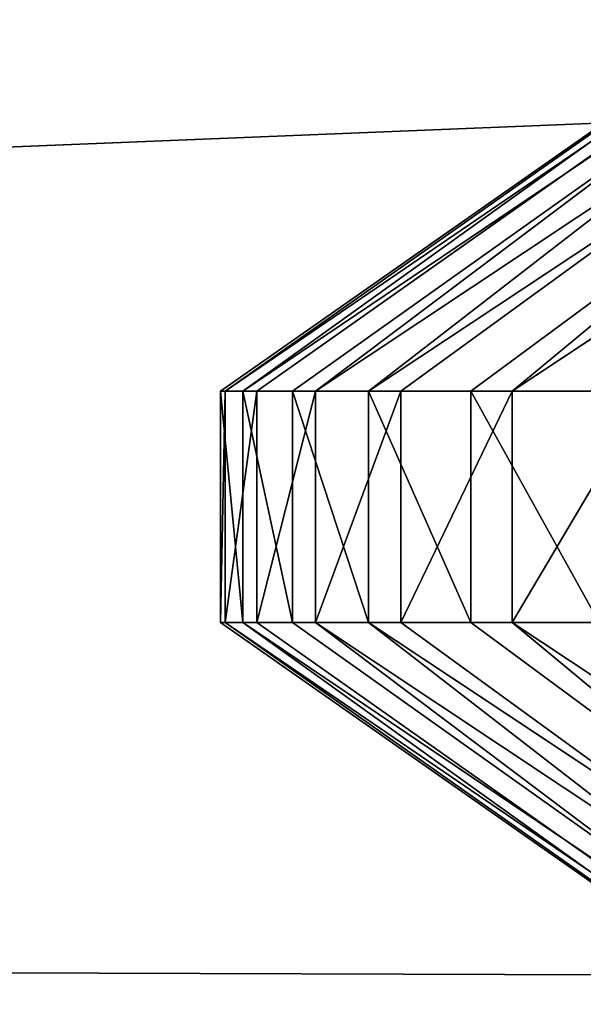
# Model space of a CAD drawing. Extents: x 322 to 502, y 0 to 111.
# Tile 435 of 656: x 357.6 to 357.833, y 89.698 to 90.104. Entities that reach past the tile are written whole.
import ezdxf

# ---------------------------------------------------------------- set-up
doc = ezdxf.new("R2010")
doc.units = 0
doc.header["$LTSCALE"] = 25.4
doc.layers.get('0').update_dxf_attribs({"color": 13, "linetype": 'CONTINUOUS'})

# ---------------------------------------------------------------- blocks, each defined once
blk = doc.blocks.new('MONO-II-GOLD-7766-7774_ST0')
at = {"color": 7}
for p in [(26.60713, 63.90812, 42.50929), (26.60713, 63.90812, 42.50929), (27.25498, 63.35337, 42.2059), (27.25498, 63.35337, 42.2059)]:
    blk.add_line(p, (27.20392, 64.64211, 27.69402), dxfattribs=at)
at = {"color": 250}
for p, q in [((26.99135, 26.88473, 35.71523), (26.99135, 26.74481, 35.66238)), ((27.08684, 26.88473, 35.71523), (26.99135, 26.74481, 35.66238)), ((26.99135, 26.88473, 35.71523), (26.99135, 26.74481, 35.66238)), ((27.08684, 26.88473, 35.71523), (26.99135, 26.74481, 35.66238)), ((27.08684, 26.88473, 35.71523), (27.08684, 26.74481, 35.66238)), ((27.08684, 26.88473, 35.71523), (27.08684, 26.74481, 35.66238)), ((26.99135, 26.74481, 35.66238), (26.71827, 26.62076, 36.03213)), ((26.99135, 26.74481, 35.66238), (26.71827, 26.62076, 36.03213)), ((26.99135, 26.74481, 35.66238), (26.99135, 26.60134, 35.62014)), ((27.08684, 26.74481, 35.66238), (26.99135, 26.74481, 35.66238)), ((27.08684, 26.74481, 35.66238), (26.99135, 26.74481, 35.66238)), ((27.08684, 26.74481, 35.66238), (26.99135, 26.60134, 35.62014)), ((26.99135, 26.74481, 35.66238), (26.99135, 26.60134, 35.62014)), ((27.08684, 26.74481, 35.66238), (26.99135, 26.60134, 35.62014)), ((27.08684, 26.74481, 35.66238), (27.08684, 26.60134, 35.62014)), ((27.08684, 26.74481, 35.66238), (27.08684, 26.60134, 35.62014)), ((27.08684, 26.74481, 35.66238), (27.35992, 26.62076, 36.03213)), ((27.08684, 26.74481, 35.66238), (27.35992, 26.62076, 36.03213)), ((26.99135, 26.60134, 35.62014), (26.71827, 26.62076, 36.03213)), ((26.99135, 26.60134, 35.62014), (26.71827, 26.62076, 36.03213)), ((27.08684, 26.60134, 35.62014), (27.35992, 26.62076, 36.03213)), ((27.08684, 26.60134, 35.62014), (27.35992, 26.62076, 36.03213)), ((26.99135, 26.60134, 35.62014), (26.71827, 26.38754, 35.97285)), ((26.99135, 26.60134, 35.62014), (26.71827, 26.38754, 35.97285)), ((26.99135, 26.60134, 35.62014), (26.99135, 26.4551, 35.58875)), ((27.08684, 26.60134, 35.62014), (26.99135, 26.60134, 35.62014)), ((27.08684, 26.60134, 35.62014), (26.99135, 26.60134, 35.62014)), ((27.08684, 26.60134, 35.62014), (26.99135, 26.4551, 35.58875)), ((26.99135, 26.60134, 35.62014), (26.99135, 26.4551, 35.58875)), ((27.08684, 26.60134, 35.62014), (26.99135, 26.4551, 35.58875)), ((27.08684, 26.60134, 35.62014), (27.08684, 26.4551, 35.58875)), ((27.08684, 26.60134, 35.62014), (27.08684, 26.4551, 35.58875)), ((27.08684, 26.60134, 35.62014), (27.35992, 26.38754, 35.97285)), ((27.08684, 26.60134, 35.62014), (27.35992, 26.38754, 35.97285)), ((26.99135, 26.4551, 35.58875), (26.71827, 26.38754, 35.97285)), ((26.99135, 26.4551, 35.58875), (26.71827, 26.38754, 35.97285)), ((26.99135, 26.4551, 35.58875), (26.99135, 26.30693, 35.56836)), ((27.08684, 26.4551, 35.58875), (26.99135, 26.4551, 35.58875)), ((27.08684, 26.4551, 35.58875), (26.99135, 26.4551, 35.58875)), ((27.08684, 26.4551, 35.58875), (26.99135, 26.30693, 35.56836)), ((26.99135, 26.4551, 35.58875), (26.99135, 26.30693, 35.56836)), ((27.08684, 26.4551, 35.58875), (26.99135, 26.30693, 35.56836)), ((27.08684, 26.4551, 35.58875), (27.08684, 26.30693, 35.56836)), ((27.08684, 26.4551, 35.58875), (27.08684, 26.30693, 35.56836)), ((27.08684, 26.4551, 35.58875), (27.35992, 26.38754, 35.97285)), ((27.08684, 26.4551, 35.58875), (27.35992, 26.38754, 35.97285)), ((26.99135, 26.30693, 35.56836), (26.71827, 26.38754, 35.97285)), ((26.99135, 26.30693, 35.56836), (26.71827, 26.38754, 35.97285)), ((27.08684, 26.30693, 35.56836), (27.35992, 26.38754, 35.97285)), ((27.08684, 26.30693, 35.56836), (27.35992, 26.38754, 35.97285)), ((26.99135, 26.30693, 35.56836), (26.71827, 26.1481, 35.94899)), ((26.99135, 26.30693, 35.56836), (26.71827, 26.1481, 35.94899)), ((26.99135, 26.30693, 35.56836), (26.99135, 26.15766, 35.55911)), ((27.08684, 26.30693, 35.56836), (26.99135, 26.30693, 35.56836)), ((27.08684, 26.30693, 35.56836), (26.99135, 26.30693, 35.56836)), ((27.08684, 26.30693, 35.56836), (26.99135, 26.15766, 35.55911)), ((26.99135, 26.30693, 35.56836), (26.99135, 26.15766, 35.55911)), ((27.08684, 26.30693, 35.56836), (26.99135, 26.15766, 35.55911)), ((27.08684, 26.30693, 35.56836), (27.08684, 26.15766, 35.55911)), ((27.08684, 26.30693, 35.56836), (27.08684, 26.15766, 35.55911)), ((27.08684, 26.30693, 35.56836), (27.35992, 26.1481, 35.94899)), ((27.08684, 26.30693, 35.56836), (27.35992, 26.1481, 35.94899)), ((26.99135, 26.15766, 35.55911), (26.71827, 26.1481, 35.94899)), ((26.99135, 26.15766, 35.55911), (26.71827, 26.1481, 35.94899)), ((26.99135, 26.15766, 35.55911), (26.99135, 26.0081, 35.56104)), ((27.08684, 26.15766, 35.55911), (26.99135, 26.15766, 35.55911)), ((27.08684, 26.15766, 35.55911), (26.99135, 26.15766, 35.55911)), ((27.08684, 26.15766, 35.55911), (26.99135, 26.0081, 35.56104)), ((26.99135, 26.15766, 35.55911), (26.99135, 26.0081, 35.56104)), ((27.08684, 26.15766, 35.55911), (26.99135, 26.0081, 35.56104)), ((27.08684, 26.15766, 35.55911), (27.08684, 26.0081, 35.56104)), ((27.08684, 26.15766, 35.55911), (27.08684, 26.0081, 35.56104)), ((27.08684, 26.15766, 35.55911), (27.35992, 26.1481, 35.94899)), ((27.08684, 26.15766, 35.55911), (27.35992, 26.1481, 35.94899)), ((26.99135, 26.0081, 35.56104), (26.71827, 26.1481, 35.94899)), ((26.99135, 26.0081, 35.56104), (26.71827, 26.1481, 35.94899)), ((27.08684, 26.0081, 35.56104), (27.35992, 26.1481, 35.94899)), ((27.08684, 26.0081, 35.56104), (27.35992, 26.1481, 35.94899)), ((26.99135, 26.0081, 35.56104), (26.71827, 25.90777, 35.96109)), ((26.99135, 26.0081, 35.56104), (26.71827, 25.90777, 35.96109)), ((26.99135, 26.0081, 35.56104), (26.99135, 25.85911, 35.57414)), ((27.08684, 26.0081, 35.56104), (26.99135, 26.0081, 35.56104)), ((27.08684, 26.0081, 35.56104), (26.99135, 26.0081, 35.56104)), ((27.08684, 26.0081, 35.56104), (26.99135, 25.85911, 35.57414)), ((26.99135, 26.0081, 35.56104), (26.99135, 25.85911, 35.57414)), ((27.08684, 26.0081, 35.56104), (26.99135, 25.85911, 35.57414)), ((27.08684, 26.0081, 35.56104), (27.08684, 25.85911, 35.57414)), ((27.08684, 26.0081, 35.56104), (27.08684, 25.85911, 35.57414)), ((27.08684, 26.0081, 35.56104), (27.35992, 25.90777, 35.96109)), ((27.08684, 26.0081, 35.56104), (27.35992, 25.90777, 35.96109)), ((26.99135, 25.85911, 35.57414), (26.71827, 25.90777, 35.96109)), ((26.99135, 25.85911, 35.57414), (26.71827, 25.90777, 35.96109)), ((26.99135, 25.71152, 35.59834), (26.71827, 25.90777, 35.96109)), ((26.99135, 25.71152, 35.59834), (26.71827, 25.90777, 35.96109)), ((27.08684, 25.71152, 35.59834), (27.35992, 25.90777, 35.96109)), ((27.08684, 25.85911, 35.57414), (27.35992, 25.90777, 35.96109)), ((27.08684, 25.71152, 35.59834), (27.35992, 25.90777, 35.96109)), ((27.08684, 25.85911, 35.57414), (27.35992, 25.90777, 35.96109)), ((26.99135, 25.85911, 35.57414), (26.99135, 25.71152, 35.59834)), ((27.08684, 25.85911, 35.57414), (26.99135, 25.85911, 35.57414)), ((27.08684, 25.85911, 35.57414), (26.99135, 25.85911, 35.57414)), ((27.08684, 25.85911, 35.57414), (26.99135, 25.71152, 35.59834)), ((26.99135, 25.85911, 35.57414), (26.99135, 25.71152, 35.59834)), ((27.08684, 25.85911, 35.57414), (26.99135, 25.71152, 35.59834)), ((27.08684, 25.85911, 35.57414), (27.08684, 25.71152, 35.59834)), ((27.08684, 25.85911, 35.57414), (27.08684, 25.71152, 35.59834)), ((26.99135, 25.71152, 35.59834), (26.71827, 25.67193, 36.00887)), ((26.99135, 25.71152, 35.59834), (26.71827, 25.67193, 36.00887)), ((26.99135, 25.71152, 35.59834), (26.99135, 25.56614, 35.63349)), ((27.08684, 25.71152, 35.59834), (26.99135, 25.71152, 35.59834)), ((27.08684, 25.71152, 35.59834), (26.99135, 25.71152, 35.59834)), ((27.08684, 25.71152, 35.59834), (26.99135, 25.56614, 35.63349)), ((26.99135, 25.71152, 35.59834), (26.99135, 25.56614, 35.63349)), ((27.08684, 25.71152, 35.59834), (26.99135, 25.56614, 35.63349)), ((27.08684, 25.71152, 35.59834), (27.08684, 25.56614, 35.63349)), ((27.08684, 25.71152, 35.59834), (27.08684, 25.56614, 35.63349)), ((27.08684, 25.71152, 35.59834), (27.35992, 25.67193, 36.00887)), ((27.08684, 25.71152, 35.59834), (27.35992, 25.67193, 36.00887)), ((26.99135, 25.56614, 35.63349), (26.71827, 25.67193, 36.00887)), ((26.99135, 25.56614, 35.63349), (26.71827, 25.67193, 36.00887)), ((26.99135, 25.42381, 35.67942), (26.71827, 25.67193, 36.00887)), ((26.99135, 25.42381, 35.67942), (26.71827, 25.67193, 36.00887)), ((27.08684, 25.42381, 35.67942), (27.35992, 25.67193, 36.00887)), ((27.08684, 25.56614, 35.63349), (27.35992, 25.67193, 36.00887)), ((27.08684, 25.42381, 35.67942), (27.35992, 25.67193, 36.00887)), ((27.08684, 25.56614, 35.63349), (27.35992, 25.67193, 36.00887)), ((26.99135, 25.56614, 35.63349), (26.99135, 25.42381, 35.67942)), ((27.08684, 25.56614, 35.63349), (26.99135, 25.56614, 35.63349)), ((27.08684, 25.56614, 35.63349), (26.99135, 25.56614, 35.63349)), ((27.08684, 25.56614, 35.63349), (26.99135, 25.42381, 35.67942)), ((26.99135, 25.56614, 35.63349), (26.99135, 25.42381, 35.67942)), ((27.08684, 25.56614, 35.63349), (26.99135, 25.42381, 35.67942)), ((27.08684, 25.56614, 35.63349), (27.08684, 25.42381, 35.67942)), ((27.08684, 25.56614, 35.63349), (27.08684, 25.42381, 35.67942)), ((26.99135, 25.42381, 35.67942), (26.71827, 25.44585, 36.09127)), ((26.99135, 25.42381, 35.67942), (26.71827, 25.44585, 36.09127)), ((27.08684, 25.42381, 35.67942), (27.35992, 25.44585, 36.09127)), ((27.08684, 25.42381, 35.67942), (27.35992, 25.44585, 36.09127)), ((26.99135, 25.42381, 35.67942), (26.99135, 25.2853, 35.73585)), ((27.08684, 25.42381, 35.67942), (26.99135, 25.42381, 35.67942)), ((27.08684, 25.42381, 35.67942), (26.99135, 25.42381, 35.67942)), ((27.08684, 25.42381, 35.67942), (26.99135, 25.2853, 35.73585)), ((26.99135, 25.42381, 35.67942), (26.99135, 25.2853, 35.73585)), ((27.08684, 25.42381, 35.67942), (26.99135, 25.2853, 35.73585)), ((27.08684, 25.42381, 35.67942), (27.08684, 25.2853, 35.73585)), ((27.08684, 25.42381, 35.67942), (27.08684, 25.2853, 35.73585))]:
    blk.add_line(p, q, dxfattribs=at)
at = {"color": 7}
mesh = blk.add_polyface(dxfattribs=at)
corners = [(76.09205, 157.25012, 40.50935), (6.39386, 79.17375, 31.83307), (6.01198, 79.17375, 35.82961)]
mesh.append_faces([[corners[k] for k in face] for face in [(0, 1, 2)]], dxfattribs={"color": 7})
mesh = blk.add_polyface(dxfattribs=at)
corners = [(76.09205, 157.25012, 40.50935), (76.33726, 157.20102, 38.51627), (6.39386, 79.17375, 31.83307)]
mesh.append_faces([[corners[k] for k in face] for face in [(0, 1, 2)]], dxfattribs={"color": 7})
mesh = blk.add_polyface(dxfattribs=at)
corners = [(76.33726, 157.20102, 38.51627), (77.14748, 156.80986, 34.60364), (6.39386, 79.17375, 31.83307)]
mesh.append_faces([[corners[k] for k in face] for face in [(0, 1, 2)]], dxfattribs={"color": 7})
mesh = blk.add_polyface(dxfattribs=at)
corners = [(59.39471, 136.38133, 38.9139), (7.1045, 78.02478, 37.81024), (7.25827, 78.2191, 33.93218)]
mesh.append_faces([[corners[k] for k in face] for face in [(0, 1, 2)]], dxfattribs={"color": 7})
mesh = blk.add_polyface(dxfattribs=at)
corners = [(59.39471, 136.38133, 38.9139), (7.25827, 78.2191, 33.93218), (59.97813, 136.18701, 35.0769)]
mesh.append_faces([[corners[k] for k in face] for face in [(0, 1, 2)]], dxfattribs={"color": 7})
mesh = blk.add_polyface(dxfattribs=at)
corners = [(34.70285, 52.79096, 43.58644), (7.8477, 77.44234, 36.83221), (7.99802, 77.54994, 34.00287)]
mesh.append_faces([[corners[k] for k in face] for face in [(0, 1, 2)]], dxfattribs={"color": 7})
mesh = blk.add_polyface(dxfattribs=at)
corners = [(34.70285, 52.79096, 43.58644), (7.99802, 77.54994, 34.00287), (8.38622, 77.44234, 31.19625)]
mesh.append_faces([[corners[k] for k in face] for face in [(0, 1, 2)]], dxfattribs={"color": 7})
mesh = blk.add_polyface(dxfattribs=at)
corners = [(34.70285, 52.79096, 43.58644), (8.38622, 77.44234, 31.19625), (9.00732, 77.12095, 28.44847)]
mesh.append_faces([[corners[k] for k in face] for face in [(0, 1, 2)]], dxfattribs={"color": 7})
mesh = blk.add_polyface(dxfattribs=at)
corners = [(34.70285, 52.79096, 43.58644), (9.00732, 77.12095, 28.44847), (9.85332, 76.58989, 25.79486)]
mesh.append_faces([[corners[k] for k in face] for face in [(0, 1, 2)]], dxfattribs={"color": 7})
mesh = blk.add_polyface(dxfattribs=at)
corners = [(34.70285, 52.79096, 43.58644), (9.85332, 76.58989, 25.79486), (36.03451, 52.79096, 29.64991)]
mesh.append_faces([[corners[k] for k in face] for face in [(0, 1, 2)]], dxfattribs={"color": 7})
mesh = blk.add_polyface(dxfattribs=at)
corners = [(26.60713, 63.90812, 42.50929), (27.20392, 64.64211, 27.69402), (22.92594, 69.16446, 19.66644)]
mesh.append_faces([[corners[k] for k in face] for face in [(0, 1, 2)]], dxfattribs={"color": 7})
mesh = blk.add_polyface(dxfattribs=at)
corners = [(26.60713, 63.90812, 42.50929), (27.25498, 63.35337, 42.2059), (27.20392, 64.64211, 27.69402)]
mesh.append_faces([[corners[k] for k in face] for face in [(0, 1, 2)]], dxfattribs={"color": 7})
mesh = blk.add_polyface(dxfattribs=at)
corners = [(27.25498, 63.35337, 42.2059), (27.44692, 64.3538, 28.51702), (27.20392, 64.64211, 27.69402)]
mesh.append_faces([[corners[k] for k in face] for face in [(0, 1, 2)]], dxfattribs={"color": 7})
mesh = blk.add_polyface(dxfattribs=at)
corners = [(26.80981, 41.60865, 177.55852), (34.10981, 41.60865, 37.55851), (26.80981, 41.60865, 7.55851)]
mesh.append_faces([[corners[k] for k in face] for face in [(0, 1, 2)]], dxfattribs={"color": 7})
mesh = blk.add_polyface(dxfattribs=at)
corners = [(34.10981, 41.60865, 37.55851), (34.48803, 41.60865, 34.68562), (26.80981, 41.60865, 7.55851)]
mesh.append_faces([[corners[k] for k in face] for face in [(0, 1, 2)]], dxfattribs={"color": 7})
mesh = blk.add_polyface(dxfattribs=at)
corners = [(34.10981, 40.80865, 37.55851), (26.80981, 40.80865, 7.55851), (34.48803, 40.80865, 34.68562)]
mesh.append_faces([[corners[k] for k in face] for face in [(0, 1, 2)]], dxfattribs={"color": 7})
mesh = blk.add_polyface(dxfattribs=at)
corners = [(26.80981, 40.80865, 177.55852), (26.80981, 40.80865, 7.55851), (34.10981, 40.80865, 37.55851)]
mesh.append_faces([[corners[k] for k in face] for face in [(0, 1, 2)]], dxfattribs={"color": 7})
mesh = blk.add_polyface(dxfattribs=at)
corners = [(26.99135, 26.88473, 35.71523), (26.99135, 26.74481, 35.66238), (26.71827, 26.62076, 36.03213)]
mesh.append_faces([[corners[k] for k in face] for face in [(0, 1, 2)]], dxfattribs={"color": 7})
mesh = blk.add_polyface(dxfattribs=at)
corners = [(27.08684, 26.88473, 35.71523), (26.99135, 26.74481, 35.66238), (26.99135, 26.88473, 35.71523)]
mesh.append_faces([[corners[k] for k in face] for face in [(0, 1, 2)]], dxfattribs={"color": 7})
mesh = blk.add_polyface(dxfattribs=at)
corners = [(27.08684, 26.74481, 35.66238), (26.99135, 26.74481, 35.66238), (27.08684, 26.88473, 35.71523)]
mesh.append_faces([[corners[k] for k in face] for face in [(0, 1, 2)]], dxfattribs={"color": 7})
mesh = blk.add_polyface(dxfattribs=at)
corners = [(27.08684, 26.88473, 35.71523), (27.35992, 26.62076, 36.03213), (27.08684, 26.74481, 35.66238)]
mesh.append_faces([[corners[k] for k in face] for face in [(0, 1, 2)]], dxfattribs={"color": 7})
mesh = blk.add_polyface(dxfattribs=at)
corners = [(26.99135, 26.74481, 35.66238), (26.99135, 26.60134, 35.62014), (26.71827, 26.62076, 36.03213)]
mesh.append_faces([[corners[k] for k in face] for face in [(0, 1, 2)]], dxfattribs={"color": 7})
mesh = blk.add_polyface(dxfattribs=at)
corners = [(27.08684, 26.74481, 35.66238), (26.99135, 26.60134, 35.62014), (26.99135, 26.74481, 35.66238)]
mesh.append_faces([[corners[k] for k in face] for face in [(0, 1, 2)]], dxfattribs={"color": 7})
mesh = blk.add_polyface(dxfattribs=at)
corners = [(27.08684, 26.60134, 35.62014), (26.99135, 26.60134, 35.62014), (27.08684, 26.74481, 35.66238)]
mesh.append_faces([[corners[k] for k in face] for face in [(0, 1, 2)]], dxfattribs={"color": 7})
mesh = blk.add_polyface(dxfattribs=at)
corners = [(27.08684, 26.74481, 35.66238), (27.35992, 26.62076, 36.03213), (27.08684, 26.60134, 35.62014)]
mesh.append_faces([[corners[k] for k in face] for face in [(0, 1, 2)]], dxfattribs={"color": 7})
mesh = blk.add_polyface(dxfattribs=at)
corners = [(26.71827, 26.62076, 36.03213), (26.99135, 26.60134, 35.62014), (26.71827, 26.38754, 35.97285)]
mesh.append_faces([[corners[k] for k in face] for face in [(0, 1, 2)]], dxfattribs={"color": 7})
mesh = blk.add_polyface(dxfattribs=at)
corners = [(27.35992, 26.62076, 36.03213), (27.35992, 26.38754, 35.97285), (27.08684, 26.60134, 35.62014)]
mesh.append_faces([[corners[k] for k in face] for face in [(0, 1, 2)]], dxfattribs={"color": 7})
mesh = blk.add_polyface(dxfattribs=at)
corners = [(26.99135, 26.60134, 35.62014), (26.99135, 26.4551, 35.58875), (26.71827, 26.38754, 35.97285)]
mesh.append_faces([[corners[k] for k in face] for face in [(0, 1, 2)]], dxfattribs={"color": 7})
mesh = blk.add_polyface(dxfattribs=at)
corners = [(27.08684, 26.60134, 35.62014), (26.99135, 26.4551, 35.58875), (26.99135, 26.60134, 35.62014)]
mesh.append_faces([[corners[k] for k in face] for face in [(0, 1, 2)]], dxfattribs={"color": 7})
mesh = blk.add_polyface(dxfattribs=at)
corners = [(27.08684, 26.4551, 35.58875), (26.99135, 26.4551, 35.58875), (27.08684, 26.60134, 35.62014)]
mesh.append_faces([[corners[k] for k in face] for face in [(0, 1, 2)]], dxfattribs={"color": 7})
mesh = blk.add_polyface(dxfattribs=at)
corners = [(27.08684, 26.60134, 35.62014), (27.35992, 26.38754, 35.97285), (27.08684, 26.4551, 35.58875)]
mesh.append_faces([[corners[k] for k in face] for face in [(0, 1, 2)]], dxfattribs={"color": 7})
mesh = blk.add_polyface(dxfattribs=at)
corners = [(26.99135, 26.4551, 35.58875), (26.99135, 26.30693, 35.56836), (26.71827, 26.38754, 35.97285)]
mesh.append_faces([[corners[k] for k in face] for face in [(0, 1, 2)]], dxfattribs={"color": 7})
mesh = blk.add_polyface(dxfattribs=at)
corners = [(27.08684, 26.4551, 35.58875), (26.99135, 26.30693, 35.56836), (26.99135, 26.4551, 35.58875)]
mesh.append_faces([[corners[k] for k in face] for face in [(0, 1, 2)]], dxfattribs={"color": 7})
mesh = blk.add_polyface(dxfattribs=at)
corners = [(27.08684, 26.30693, 35.56836), (26.99135, 26.30693, 35.56836), (27.08684, 26.4551, 35.58875)]
mesh.append_faces([[corners[k] for k in face] for face in [(0, 1, 2)]], dxfattribs={"color": 7})
mesh = blk.add_polyface(dxfattribs=at)
corners = [(27.08684, 26.4551, 35.58875), (27.35992, 26.38754, 35.97285), (27.08684, 26.30693, 35.56836)]
mesh.append_faces([[corners[k] for k in face] for face in [(0, 1, 2)]], dxfattribs={"color": 7})
mesh = blk.add_polyface(dxfattribs=at)
corners = [(26.71827, 26.38754, 35.97285), (26.99135, 26.30693, 35.56836), (26.71827, 26.1481, 35.94899)]
mesh.append_faces([[corners[k] for k in face] for face in [(0, 1, 2)]], dxfattribs={"color": 7})
mesh = blk.add_polyface(dxfattribs=at)
corners = [(27.35992, 26.38754, 35.97285), (27.35992, 26.1481, 35.94899), (27.08684, 26.30693, 35.56836)]
mesh.append_faces([[corners[k] for k in face] for face in [(0, 1, 2)]], dxfattribs={"color": 7})
mesh = blk.add_polyface(dxfattribs=at)
corners = [(26.99135, 26.30693, 35.56836), (26.99135, 26.15766, 35.55911), (26.71827, 26.1481, 35.94899)]
mesh.append_faces([[corners[k] for k in face] for face in [(0, 1, 2)]], dxfattribs={"color": 7})
mesh = blk.add_polyface(dxfattribs=at)
corners = [(27.08684, 26.30693, 35.56836), (26.99135, 26.15766, 35.55911), (26.99135, 26.30693, 35.56836)]
mesh.append_faces([[corners[k] for k in face] for face in [(0, 1, 2)]], dxfattribs={"color": 7})
mesh = blk.add_polyface(dxfattribs=at)
corners = [(27.08684, 26.15766, 35.55911), (26.99135, 26.15766, 35.55911), (27.08684, 26.30693, 35.56836)]
mesh.append_faces([[corners[k] for k in face] for face in [(0, 1, 2)]], dxfattribs={"color": 7})
mesh = blk.add_polyface(dxfattribs=at)
corners = [(27.08684, 26.30693, 35.56836), (27.35992, 26.1481, 35.94899), (27.08684, 26.15766, 35.55911)]
mesh.append_faces([[corners[k] for k in face] for face in [(0, 1, 2)]], dxfattribs={"color": 7})
mesh = blk.add_polyface(dxfattribs=at)
corners = [(26.99135, 26.15766, 35.55911), (26.99135, 26.0081, 35.56104), (26.71827, 26.1481, 35.94899)]
mesh.append_faces([[corners[k] for k in face] for face in [(0, 1, 2)]], dxfattribs={"color": 7})
mesh = blk.add_polyface(dxfattribs=at)
corners = [(27.08684, 26.15766, 35.55911), (26.99135, 26.0081, 35.56104), (26.99135, 26.15766, 35.55911)]
mesh.append_faces([[corners[k] for k in face] for face in [(0, 1, 2)]], dxfattribs={"color": 7})
mesh = blk.add_polyface(dxfattribs=at)
corners = [(27.08684, 26.0081, 35.56104), (26.99135, 26.0081, 35.56104), (27.08684, 26.15766, 35.55911)]
mesh.append_faces([[corners[k] for k in face] for face in [(0, 1, 2)]], dxfattribs={"color": 7})
mesh = blk.add_polyface(dxfattribs=at)
corners = [(27.08684, 26.15766, 35.55911), (27.35992, 26.1481, 35.94899), (27.08684, 26.0081, 35.56104)]
mesh.append_faces([[corners[k] for k in face] for face in [(0, 1, 2)]], dxfattribs={"color": 7})
mesh = blk.add_polyface(dxfattribs=at)
corners = [(26.71827, 26.1481, 35.94899), (26.99135, 26.0081, 35.56104), (26.71827, 25.90777, 35.96109)]
mesh.append_faces([[corners[k] for k in face] for face in [(0, 1, 2)]], dxfattribs={"color": 7})
mesh = blk.add_polyface(dxfattribs=at)
corners = [(27.35992, 26.1481, 35.94899), (27.35992, 25.90777, 35.96109), (27.08684, 26.0081, 35.56104)]
mesh.append_faces([[corners[k] for k in face] for face in [(0, 1, 2)]], dxfattribs={"color": 7})
mesh = blk.add_polyface(dxfattribs=at)
corners = [(26.99135, 26.0081, 35.56104), (26.99135, 25.85911, 35.57414), (26.71827, 25.90777, 35.96109)]
mesh.append_faces([[corners[k] for k in face] for face in [(0, 1, 2)]], dxfattribs={"color": 7})
mesh = blk.add_polyface(dxfattribs=at)
corners = [(27.08684, 26.0081, 35.56104), (26.99135, 25.85911, 35.57414), (26.99135, 26.0081, 35.56104)]
mesh.append_faces([[corners[k] for k in face] for face in [(0, 1, 2)]], dxfattribs={"color": 7})
mesh = blk.add_polyface(dxfattribs=at)
corners = [(27.08684, 25.85911, 35.57414), (26.99135, 25.85911, 35.57414), (27.08684, 26.0081, 35.56104)]
mesh.append_faces([[corners[k] for k in face] for face in [(0, 1, 2)]], dxfattribs={"color": 7})
mesh = blk.add_polyface(dxfattribs=at)
corners = [(27.08684, 26.0081, 35.56104), (27.35992, 25.90777, 35.96109), (27.08684, 25.85911, 35.57414)]
mesh.append_faces([[corners[k] for k in face] for face in [(0, 1, 2)]], dxfattribs={"color": 7})
mesh = blk.add_polyface(dxfattribs=at)
corners = [(26.71827, 25.90777, 35.96109), (26.99135, 25.85911, 35.57414), (26.99135, 25.71152, 35.59834)]
mesh.append_faces([[corners[k] for k in face] for face in [(0, 1, 2)]], dxfattribs={"color": 7})
mesh = blk.add_polyface(dxfattribs=at)
corners = [(26.71827, 25.90777, 35.96109), (26.99135, 25.71152, 35.59834), (26.71827, 25.67193, 36.00887)]
mesh.append_faces([[corners[k] for k in face] for face in [(0, 1, 2)]], dxfattribs={"color": 7})
mesh = blk.add_polyface(dxfattribs=at)
corners = [(27.35992, 25.90777, 35.96109), (27.35992, 25.67193, 36.00887), (27.08684, 25.71152, 35.59834)]
mesh.append_faces([[corners[k] for k in face] for face in [(0, 1, 2)]], dxfattribs={"color": 7})
mesh = blk.add_polyface(dxfattribs=at)
corners = [(27.35992, 25.90777, 35.96109), (27.08684, 25.71152, 35.59834), (27.08684, 25.85911, 35.57414)]
mesh.append_faces([[corners[k] for k in face] for face in [(0, 1, 2)]], dxfattribs={"color": 7})
mesh = blk.add_polyface(dxfattribs=at)
corners = [(27.08684, 25.85911, 35.57414), (26.99135, 25.71152, 35.59834), (26.99135, 25.85911, 35.57414)]
mesh.append_faces([[corners[k] for k in face] for face in [(0, 1, 2)]], dxfattribs={"color": 7})
mesh = blk.add_polyface(dxfattribs=at)
corners = [(27.08684, 25.71152, 35.59834), (26.99135, 25.71152, 35.59834), (27.08684, 25.85911, 35.57414)]
mesh.append_faces([[corners[k] for k in face] for face in [(0, 1, 2)]], dxfattribs={"color": 7})
mesh = blk.add_polyface(dxfattribs=at)
corners = [(26.99135, 25.71152, 35.59834), (26.99135, 25.56614, 35.63349), (26.71827, 25.67193, 36.00887)]
mesh.append_faces([[corners[k] for k in face] for face in [(0, 1, 2)]], dxfattribs={"color": 7})
mesh = blk.add_polyface(dxfattribs=at)
corners = [(27.08684, 25.71152, 35.59834), (26.99135, 25.56614, 35.63349), (26.99135, 25.71152, 35.59834)]
mesh.append_faces([[corners[k] for k in face] for face in [(0, 1, 2)]], dxfattribs={"color": 7})
mesh = blk.add_polyface(dxfattribs=at)
corners = [(27.08684, 25.56614, 35.63349), (26.99135, 25.56614, 35.63349), (27.08684, 25.71152, 35.59834)]
mesh.append_faces([[corners[k] for k in face] for face in [(0, 1, 2)]], dxfattribs={"color": 7})
mesh = blk.add_polyface(dxfattribs=at)
corners = [(27.08684, 25.71152, 35.59834), (27.35992, 25.67193, 36.00887), (27.08684, 25.56614, 35.63349)]
mesh.append_faces([[corners[k] for k in face] for face in [(0, 1, 2)]], dxfattribs={"color": 7})
mesh = blk.add_polyface(dxfattribs=at)
corners = [(26.71827, 25.67193, 36.00887), (26.99135, 25.56614, 35.63349), (26.99135, 25.42381, 35.67942)]
mesh.append_faces([[corners[k] for k in face] for face in [(0, 1, 2)]], dxfattribs={"color": 7})
mesh = blk.add_polyface(dxfattribs=at)
corners = [(26.71827, 25.67193, 36.00887), (26.99135, 25.42381, 35.67942), (26.71827, 25.44585, 36.09127)]
mesh.append_faces([[corners[k] for k in face] for face in [(0, 1, 2)]], dxfattribs={"color": 7})
mesh = blk.add_polyface(dxfattribs=at)
corners = [(27.35992, 25.67193, 36.00887), (27.35992, 25.44585, 36.09127), (27.08684, 25.42381, 35.67942)]
mesh.append_faces([[corners[k] for k in face] for face in [(0, 1, 2)]], dxfattribs={"color": 7})
mesh = blk.add_polyface(dxfattribs=at)
corners = [(27.35992, 25.67193, 36.00887), (27.08684, 25.42381, 35.67942), (27.08684, 25.56614, 35.63349)]
mesh.append_faces([[corners[k] for k in face] for face in [(0, 1, 2)]], dxfattribs={"color": 7})
mesh = blk.add_polyface(dxfattribs=at)
corners = [(27.08684, 25.56614, 35.63349), (26.99135, 25.42381, 35.67942), (26.99135, 25.56614, 35.63349)]
mesh.append_faces([[corners[k] for k in face] for face in [(0, 1, 2)]], dxfattribs={"color": 7})
mesh = blk.add_polyface(dxfattribs=at)
corners = [(27.08684, 25.42381, 35.67942), (26.99135, 25.42381, 35.67942), (27.08684, 25.56614, 35.63349)]
mesh.append_faces([[corners[k] for k in face] for face in [(0, 1, 2)]], dxfattribs={"color": 7})
mesh = blk.add_polyface(dxfattribs=at)
corners = [(26.71827, 25.44585, 36.09127), (26.99135, 25.42381, 35.67942), (26.99135, 25.2853, 35.73585)]
mesh.append_faces([[corners[k] for k in face] for face in [(0, 1, 2)]], dxfattribs={"color": 7})
mesh = blk.add_polyface(dxfattribs=at)
corners = [(27.35992, 25.44585, 36.09127), (27.08684, 25.2853, 35.73585), (27.08684, 25.42381, 35.67942)]
mesh.append_faces([[corners[k] for k in face] for face in [(0, 1, 2)]], dxfattribs={"color": 7})
mesh = blk.add_polyface(dxfattribs=at)
corners = [(27.08684, 25.42381, 35.67942), (26.99135, 25.2853, 35.73585), (26.99135, 25.42381, 35.67942)]
mesh.append_faces([[corners[k] for k in face] for face in [(0, 1, 2)]], dxfattribs={"color": 7})
mesh = blk.add_polyface(dxfattribs=at)
corners = [(27.08684, 25.2853, 35.73585), (26.99135, 25.2853, 35.73585), (27.08684, 25.42381, 35.67942)]
mesh.append_faces([[corners[k] for k in face] for face in [(0, 1, 2)]], dxfattribs={"color": 7})

msp = doc.modelspace()

# ---------------------------------------------------------------- block references
at = {"color": 0, "extrusion": (1, -3.88578e-16, -4.44089e-16), "rotation": 180}
msp.add_blockref('MONO-II-GOLD-7766-7774_ST0', (116.94224, 158.39126, 322.12378), dxfattribs=at)

doc.saveas('drawing.dxf')
